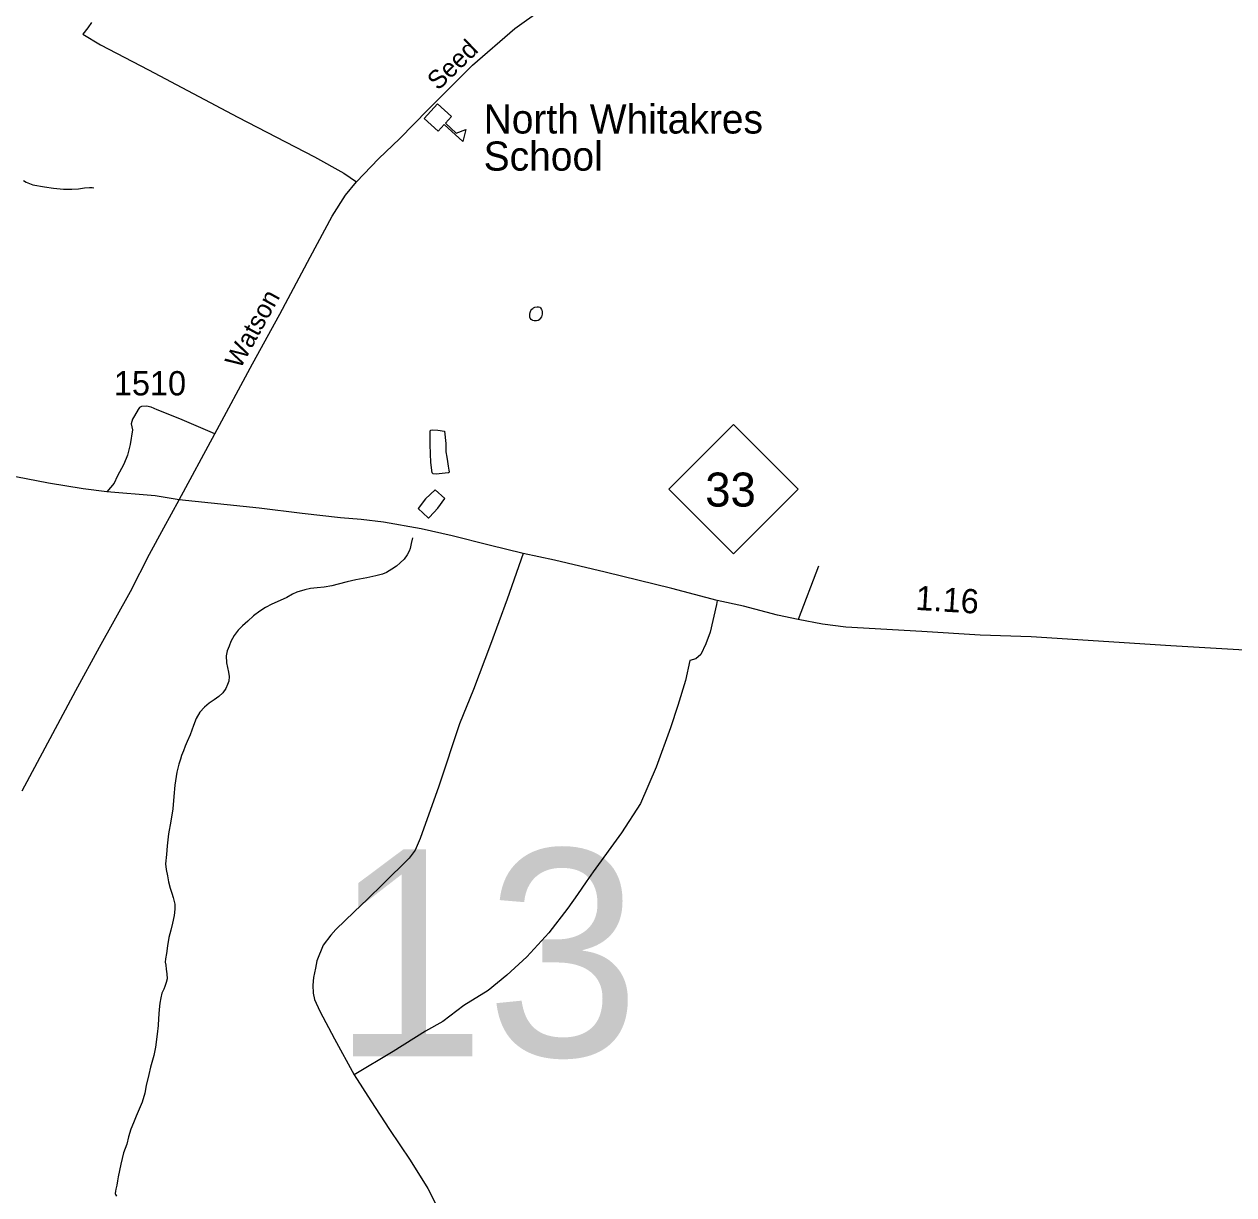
# Model space of a CAD drawing. Extents: x 2220236 to 2384410, y 720751 to 894131.
# Drawn here: x 2362764 to 2368989, y 857712 to 863739 of the extents above; entities that cross this region are included whole.
import ezdxf

# ---------------------------------------------------------------- set-up
doc = ezdxf.new("R2010")
doc.units = 0
doc.layers.add('Default', color=7, linetype='Continuous')

msp = doc.modelspace()

# ---------------------------------------------------------------- linework, layer by layer
at = {"layer": 'Default'}
msp.add_line((2366851.7, 860949.1), (2366746.7, 860673.6), dxfattribs=at)
for points in [[(2363561.4, 861291.2), (2363744.1, 861630.6), (2363938.7, 861990.6), (2364079.5, 862246.1), (2364235.9, 862539.2), (2364349.4, 862751.6), (2364416.7, 862858.9), (2364473.4, 862928.3), (2364587, 863046.1), (2364696.2, 863151.2), (2364841.3, 863298.5), (2365070.4, 863527.7), (2365289, 863717), (2365575, 863923.6)], [(2363110.4, 863748.6), (2363091.4, 863721.2), (2363066.2, 863687.6), (2363155.6, 863632.9), (2363403.6, 863504.6), (2363863.9, 863260.6), (2364257, 863056.6), (2364408.3, 862972.5), (2364473.4, 862928.3)], [(2362760.2, 862935.1), (2362774, 862926.5), (2362808.3, 862913.1), (2362868.2, 862901.8), (2362914.5, 862894.5), (2362966.5, 862889.4), (2363008.5, 862889.5), (2363043.2, 862892.5), (2363074.2, 862896.1), (2363100.4, 862898.8), (2363114.2, 862898.7), (2363122.5, 862896.4)], [(2365425.8, 862232.5), (2365420, 862223.4), (2365414, 862216.5), (2365408.2, 862213.7), (2365400.1, 862211.7), (2365394.5, 862211.5), (2365388.3, 862212.2), (2365382.3, 862213.6), (2365378.3, 862215.7), (2365372.9, 862219.8), (2365368.1, 862225.2), (2365365.8, 862231.6), (2365365.8, 862239.2), (2365365.9, 862245.8), (2365367.1, 862255.7), (2365368.9, 862260.7), (2365371.6, 862265.7), (2365375.7, 862271.4), (2365380.7, 862275.9), (2365384.9, 862278.4), (2365391.3, 862281.9), (2365403.4, 862284.1), (2365411.3, 862284.4), (2365417.2, 862282.3), (2365421.4, 862278.2), (2365425.6, 862270.2), (2365427.7, 862266.3), (2365429.7, 862258.2), (2365430, 862252.3), (2365429.9, 862246.7), (2365428.2, 862239.1), (2365425.8, 862232.5)], [(2363561.4, 861291.2), (2363437, 861310.8), (2363188.9, 861331.7), (2363066.6, 861346.3), (2362888.3, 861376.2), (2362719.9, 861408.2), (2362329.5, 861498.1), (2362209.7, 861533.8), (2362083.6, 861571.7), (2361974.3, 861607.4), (2361856.6, 861641.1), (2361734.7, 861689.5), (2361675.8, 861712.6), (2361606.4, 861752.6), (2361482.4, 861832.5), (2361421.5, 861872.5), (2361338.5, 861941.9)], [(2363744.1, 861630.6), (2363564.2, 861708.2), (2363447.7, 861754.7), (2363417.5, 861768.4), (2363393.4, 861772), (2363367.6, 861771.8), (2363357.6, 861765.6), (2363349.6, 861755.6), (2363332.1, 861723.3), (2363320.3, 861705.2), (2363314.6, 861681.2), (2363320.9, 861651.2), (2363309.8, 861575.1), (2363294.6, 861520.9), (2363277.1, 861474.8), (2363241.9, 861410.3), (2363226.3, 861376.2), (2363188.9, 861331.7)], [(2364893, 861649.4), (2364927, 861644.2), (2364933.9, 861580.5), (2364934.4, 861537.9), (2364938.8, 861510.1), (2364942.9, 861488.3), (2364946.2, 861464.5), (2364949.4, 861442.6), (2364950.1, 861434.4), (2364949.6, 861430.2), (2364945.7, 861430), (2364915.6, 861426.5), (2364883.6, 861423.5), (2364868.1, 861425.2), (2364863.6, 861429.3), (2364856.8, 861483.1), (2364854.4, 861527.4), (2364853.7, 861575.6), (2364853, 861641.2), (2364855.6, 861649.5), (2364865, 861651.5), (2364893, 861649.4)], [(2364829.1, 861294.9), (2364791.7, 861246.5), (2364842.3, 861197), (2364845.9, 861197.1), (2364850.3, 861201.3), (2364891.7, 861248.3), (2364929.1, 861298), (2364878.7, 861341.9), (2364829.1, 861294.9)], [(2362753.1, 859793.1), (2363029, 860308.5), (2363151.6, 860531.4), (2363310, 860818.7), (2363408.1, 861011), (2363481.7, 861146), (2363561.4, 861291.2)], [(2369131.3, 860511.7), (2368664.6, 860539), (2367946.8, 860585.3), (2367684.1, 860593.7), (2367383.5, 860612.6), (2366992.6, 860635.7), (2366872.8, 860650.5), (2366746.7, 860673.6), (2366641.6, 860696.7), (2366465, 860743), (2366330.5, 860772.5), (2366097.2, 860833.5), (2365754.6, 860917.6), (2365492.3, 860979.5), (2365332.1, 861014.3), (2365157.6, 861057.4), (2364966.9, 861105.2), (2364806.6, 861141.3), (2364612.3, 861175), (2364498.1, 861189.5), (2364392.1, 861198.2), (2364193.9, 861219.9), (2363973.7, 861247.1), (2363561.4, 861291.2)], [(2364761.8, 861094.3), (2364756.1, 861066.1), (2364750.2, 861039.6), (2364744.6, 861026.3), (2364734.8, 861007.8), (2364719, 860985.8), (2364699.1, 860965.3), (2364679.4, 860949.1), (2364655.5, 860933.3), (2364627.9, 860916.5), (2364607.9, 860908.4), (2364573.8, 860899.5), (2364527.9, 860889.4), (2364470.3, 860878.8), (2364426.4, 860868.2), (2364380.3, 860855.5), (2364346.5, 860847.5), (2364306.7, 860841), (2364270.8, 860837.8), (2364236.8, 860834.2), (2364208.8, 860827.1), (2364167, 860814.9), (2364145.1, 860804.8), (2364115.2, 860788.2), (2364081.4, 860772), (2364037.5, 860753.8), (2364005.7, 860736.7), (2363976, 860716.8), (2363944.5, 860692.6), (2363914.8, 860665.7), (2363886.9, 860641.6), (2363865.1, 860619.4), (2363843.6, 860591.6), (2363827.8, 860561.4), (2363818.3, 860537.1), (2363808.4, 860513), (2363803, 860486.6), (2363805.4, 860450.5), (2363809.7, 860426.8), (2363815.9, 860402.4), (2363818.1, 860381.2), (2363816.5, 860356.5), (2363810.6, 860339.2), (2363801, 860319.1), (2363785.2, 860296.1), (2363765.2, 860278.2), (2363741.6, 860261.5), (2363715.8, 860243.4), (2363692, 860223.4), (2363668.4, 860197.1), (2363648.7, 860165.1), (2363635.1, 860128.5), (2363617.7, 860080.2), (2363602, 860046.7), (2363592.5, 860022.4), (2363582.7, 859998.3), (2363573.5, 859975), (2363567.3, 859955.7), (2363559.5, 859930.1), (2363549.8, 859887.7), (2363538.7, 859821.6), (2363533.5, 859763.3), (2363528.3, 859699.1), (2363519.1, 859635.3), (2363506, 859570.8), (2363498.6, 859509.1), (2363495.2, 859464.7), (2363491.6, 859416.9), (2363494.1, 859386.5), (2363500.3, 859354.9), (2363506.9, 859323), (2363515.1, 859291.5), (2363523.4, 859265.6), (2363529.8, 859243.6), (2363538.1, 859209.4), (2363538.6, 859183.2), (2363535, 859149.6), (2363527.4, 859111.5), (2363517.7, 859075), (2363508.4, 859036.9), (2363500.6, 858994.6), (2363495.4, 858955), (2363491.6, 858926.9), (2363489.6, 858910.4), (2363491.9, 858895.1), (2363494.4, 858874.5), (2363498.4, 858849.4), (2363498.7, 858824.8), (2363494.9, 858804.9), (2363487.2, 858784.9), (2363481.6, 858770.6), (2363471.6, 858750.5), (2363466, 858726.6), (2363462.2, 858698.6), (2363458.6, 858666.3), (2363455.2, 858620.2), (2363453.8, 858583.3)], [(2365332.1, 861014.3), (2365250.1, 860778.8), (2365163.9, 860545.3), (2365076.5, 860314.8), (2365004.5, 860137.9), (2364897, 859815.5), (2364802.4, 859546.3), (2364775.1, 859487.4), (2364745.6, 859445.3), (2364611.1, 859312.8), (2364531.2, 859235), (2364462.4, 859169.8), (2364367.5, 859078.6), (2364341.9, 859048.4), (2364302.6, 858997.9), (2364270.6, 858917.4), (2364262.2, 858879.5), (2364252.6, 858831.2), (2364249, 858791.3), (2364251.7, 858751.2), (2364258, 858717.6), (2364285.3, 858658.7), (2364361, 858515.7), (2364461.9, 858330.6)], [(2366330.5, 860772.5), (2366326.8, 860751.7), (2366294.6, 860609.3), (2366271.3, 860548.9), (2366246.4, 860494.8), (2366221.2, 860471.7), (2366189.7, 860463.3), (2366166.5, 860360.2), (2366127.6, 860231.9), (2366089.8, 860116.2), (2366016.2, 859914.3), (2365935.3, 859727.1), (2365838.6, 859575.7), (2365691.6, 859374.5), (2365656.1, 859324), (2365611.6, 859258.1), (2365562.2, 859188.7), (2365463.4, 859060.4), (2365349.9, 858938.4), (2365247, 858843.8), (2365152.4, 858763.9), (2365026, 858686.6), (2364919.1, 858605.4), (2364829.7, 858555.6), (2364662.9, 858450.4), (2364461.9, 858330.6)], [(2363453.8, 858583.3), (2363448.4, 858538.8), (2363439.6, 858472.8), (2363431.5, 858430.5), (2363414.3, 858370), (2363404.7, 858331.9), (2363391.5, 858275.5), (2363384, 858235.9), (2363370.4, 858189.3), (2363354.9, 858153.3), (2363339.2, 858117.5), (2363325.6, 858083.1), (2363312.1, 858050.7), (2363300.6, 858010.9), (2363291, 857972.8), (2363275.4, 857928.5), (2363267.7, 857900.2), (2363260.1, 857870.4), (2363253.9, 857837.3), (2363247, 857804.2), (2363243.3, 857783.7), (2363239.6, 857762.2), (2363235.8, 857741.4), (2363233.9, 857731.5), (2363232.1, 857719.9), (2363234, 857713.4), (2363238.3, 857705.4)], [(2364461.9, 858330.6), (2364547, 858196), (2364643.7, 858048.8), (2364750.9, 857891), (2364841.4, 857744.8), (2364915, 857599.5), (2364995.1, 857426.7), (2365062.8, 857289.4), (2365103.9, 857194.1), (2365124.4, 857152.3)]]:
    msp.add_lwpolyline(points, dxfattribs=at)
for points in [[(2364890.5, 863329.4), (2364962.9, 863263.5), (2364931.9, 863229.4), (2364987.5, 863178.9), (2365037.1, 863197.4), (2365020.5, 863135.9), (2364925.5, 863222.3), (2364894.5, 863188.3), (2364822.1, 863254.2)], [(2366081.9, 861345.5), (2366414.9, 861678.5), (2366747.9, 861345.5), (2366414.9, 861012.5)]]:
    msp.add_lwpolyline(points, close=True, dxfattribs=at)

# ---------------------------------------------------------------- texts
for s, height, rotation, p in [('Seed', 95, 44.10619, (2364894.1, 863394.5)), ('Watson', 95, 61.14167, (2363875.3, 861960.6)), ('1.16', 125, 356.39637, (2367348.5, 860724.3))]:
    msp.add_text(s, height=height, rotation=rotation, dxfattribs=at).set_placement(p)
for s, height, p in [('North Whitakres', 150, (2365128.3, 863176.4)), ('School', 150, (2365128.3, 862985.4)), ('1510', 125, (2363225, 861828.2)), ('33', 175, (2366269, 861255.8)), ('13', 1066.27, (2364347, 858425.3))]:
    msp.add_text(s, height=height, dxfattribs=at).set_placement(p)

doc.saveas('drawing.dxf')
